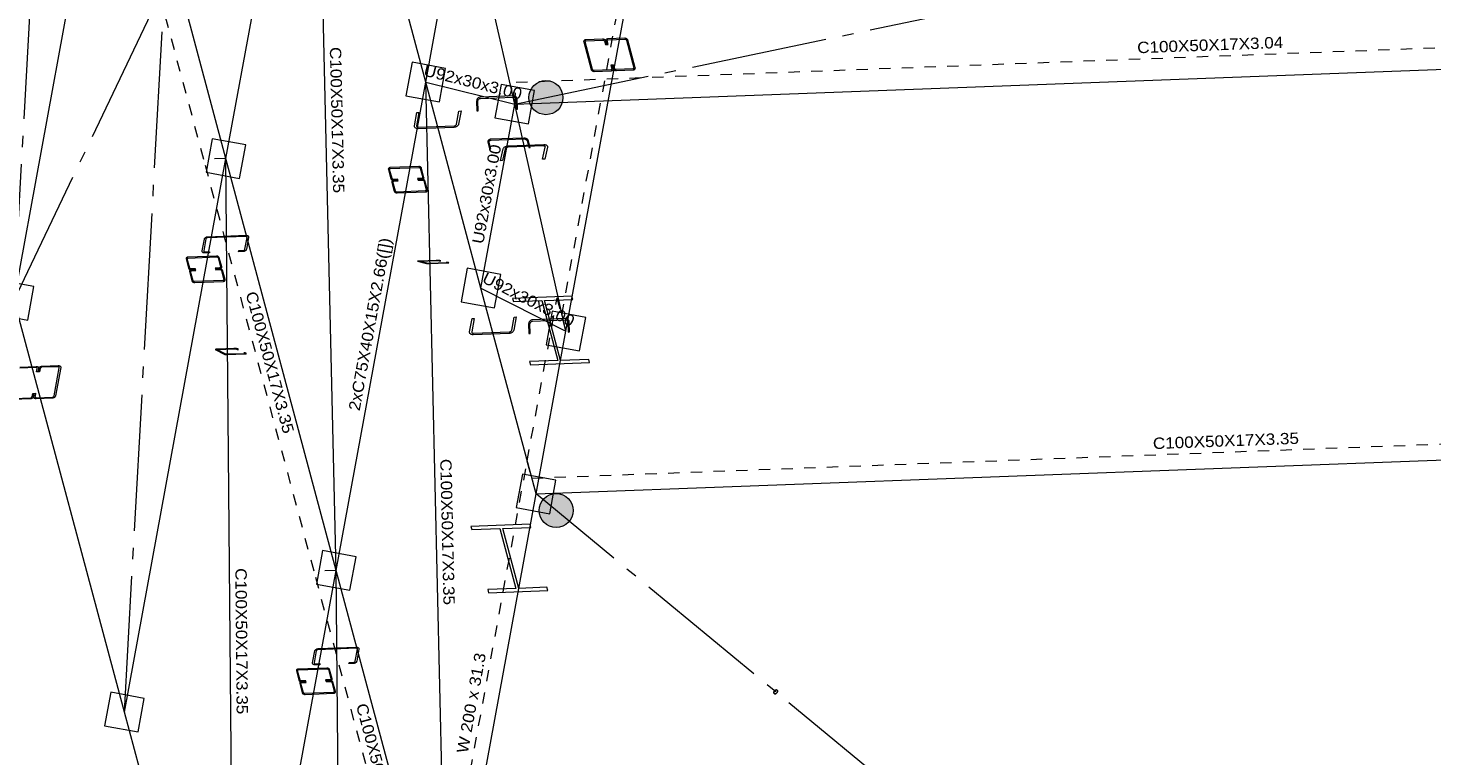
# Model space of a CAD drawing. Header units: millimetres. Extents: x 10 to 1250, y -62 to 528.
# Tile 463 of 656: x 489 to 501, y 489 to 495. Entities that reach past the tile are written whole.
import ezdxf
from ezdxf.enums import TextEntityAlignment as Align

# ---------------------------------------------------------------- set-up
doc = ezdxf.new("R2010")
doc.units = ezdxf.units.MM
doc.header["$LTSCALE"] = 0.05
for name, pattern in [('ACAD_ISO04W100', [30.5, 24, -3, 0.5, -3]), ('CYPE_PUNTO', [0.075, 0, -0.075]), ('CYPE_RAYAPUNTO', [0.4125, 0.2025, -0.105, 0, -0.105])]:
    doc.linetypes.add(name, pattern=pattern)
for name, color, linetype, lineweight in [('ARTICULACOES_EM_EXTREMOS', 7, 'Continuous', 9), ('BARRAS_DE_ACO', 7, 'Continuous', 9), ('NOS', 152, 'Continuous', 9), ('REFERENCIA_DAS_BARRAS', 2, 'Continuous', 9)]:
    doc.layers.add(name, color=color, linetype=linetype, lineweight=lineweight)
doc.layers.add('DIAGONAIS', color=7, linetype='Continuous')
doc.styles.add('CYPETXT', font='arial.ttf', dxfattribs={"height": 0.2})

msp = doc.modelspace()

# ---------------------------------------------------------------- hatches: boundary and pattern name
at = {"layer": 'ARTICULACOES_EM_EXTREMOS'}
h = msp.add_hatch(color=256, dxfattribs=at)
edge = h.paths.add_edge_path()
edge.add_arc((493.5994, 494.5529), 0.15, 0, 360)
h = msp.add_hatch(color=256, dxfattribs=at)
edge = h.paths.add_edge_path()
edge.add_arc((493.6892, 490.9165), 0.15, 0, 360)

# ---------------------------------------------------------------- linework, layer by layer
for centre in [(493.5994, 494.5529), (493.6892, 490.9165)]:
    msp.add_circle(centre, 0.15, dxfattribs=at)
at = {"layer": 'BARRAS_DE_ACO', "linetype": 'ACAD_ISO04W100'}
for p, q in [((488.9132, 492.7687), (489.6246, 505.5718)), ((489.8854, 489.1407), (490.596, 501.9465)), ((488.9132, 492.7687), (491.5683, 498.3185)), ((493.3241, 494.4954), (505.1072, 496.9565)), ((504.0653, 482.3438), (493.5127, 491.0623))]:
    msp.add_line(p, q, dxfattribs=at)
at = {"layer": 'BARRAS_DE_ACO'}
for p, q in [((490.7794, 494.0164), (491.5683, 498.3185)), ((491.7516, 490.3883), (491.5683, 498.3185)), ((488.9132, 492.7687), (489.8072, 497.6444)), ((490.7794, 494.0164), (489.8072, 497.6444)), ((492.5405, 494.6904), (492.0547, 496.503)), ((492.5405, 494.6904), (492.8718, 496.4973)), ((493.3241, 494.4954), (492.8718, 496.4973)), ((493.7756, 492.4964), (494.3015, 495.3644)), ((493.3241, 494.4954), (505.5595, 494.9547)), ((491.7516, 490.3883), (492.5405, 494.6904)), ((492.5405, 494.6904), (493.3241, 494.4954)), ((493.0269, 492.875), (492.5405, 494.6904)), ((492.7238, 486.7602), (492.5405, 494.6904)), ((493.0269, 492.875), (493.3241, 494.4954)), ((493.7756, 492.4964), (493.3241, 494.4954)), ((489.8854, 489.1407), (490.7794, 494.0164)), ((491.7516, 490.3883), (490.7794, 494.0164)), ((490.8576, 485.5126), (490.7794, 494.0164)), ((493.0269, 492.875), (493.7756, 492.4964)), ((493.5127, 491.0623), (493.0269, 492.875)), ((489.8854, 489.1407), (488.9132, 492.7687)), ((493.5127, 491.0623), (493.7756, 492.4964)), ((493.5127, 491.0623), (505.7481, 491.5216)), ((492.7238, 486.7602), (493.5127, 491.0623)), ((490.8576, 485.5126), (491.7516, 490.3883)), ((492.7238, 486.7602), (491.7516, 490.3883)), ((491.8298, 481.8845), (491.7516, 490.3883)), ((490.8576, 485.5126), (489.8854, 489.1407))]:
    msp.add_line(p, q, dxfattribs=at)
at = {"layer": 'BARRAS_DE_ACO', "linetype": 'CYPE_RAYAPUNTO'}
for p, q in [((490.5847, 494.0091), (489.6125, 497.6371)), ((493.7383, 492.6356), (494.2642, 495.5036)), ((493.3371, 494.6883), (505.5726, 495.1475)), ((491.5569, 490.381), (490.5847, 494.0091)), ((493.4343, 491.3547), (493.6973, 492.7887)), ((493.4754, 491.2015), (505.7108, 491.6608)), ((492.6455, 487.0526), (493.4343, 491.3547)), ((492.5291, 486.7529), (491.5569, 490.381))]:
    msp.add_line(p, q, dxfattribs=at)
at = {"layer": 'BARRAS_DE_ACO', "linetype": 'CYPE_PUNTO'}
for p, q in [((493.3241, 494.4954), (493.3371, 494.6883)), ((490.7794, 494.0164), (490.5847, 494.0091)), ((490.7794, 494.0164), (490.5847, 494.0091)), ((493.7756, 492.4964), (493.6973, 492.7887)), ((493.7756, 492.4964), (493.7383, 492.6356)), ((493.5127, 491.0623), (493.4343, 491.3547)), ((493.5127, 491.0623), (493.4343, 491.3547)), ((493.5127, 491.0623), (493.4754, 491.2015)), ((491.7516, 490.3883), (491.5569, 490.381)), ((491.7516, 490.3883), (491.5569, 490.381))]:
    msp.add_line(p, q, dxfattribs=at)
at = {"layer": 'BARRAS_DE_ACO'}
for points in [[(494.2177, 494.8002), (494.2154, 494.8002), (494.213, 494.8006), (494.2108, 494.8013), (494.2087, 494.8023), (494.2069, 494.8035), (494.2054, 494.805), (494.2043, 494.8065), (494.2036, 494.8082), (494.1955, 494.8386), (494.1836, 494.8381), (494.1918, 494.8077), (494.1931, 494.8044), (494.1953, 494.8013), (494.1983, 494.7985), (494.2019, 494.796), (494.2061, 494.7941), (494.2106, 494.7926), (494.2153, 494.7918), (494.22, 494.7917), (494.3674, 494.7972), (494.3719, 494.7977), (494.3761, 494.7989), (494.3798, 494.8006), (494.3828, 494.8028), (494.385, 494.8055), (494.3864, 494.8085), (494.3869, 494.8117), (494.3865, 494.815), (494.321, 495.0596), (494.3196, 495.0629), (494.3174, 495.066), (494.3145, 495.0689), (494.3108, 495.0713), (494.3067, 495.0733), (494.3022, 495.0747), (494.2975, 495.0755), (494.2928, 495.0757), (494.1454, 495.0701), (494.1409, 495.0696), (494.1367, 495.0685), (494.133, 495.0668), (494.13, 495.0645), (494.1277, 495.0619), (494.1263, 495.0589), (494.1258, 495.0556), (494.1262, 495.0523), (494.1344, 495.0219), (494.1462, 495.0224), (494.1381, 495.0528), (494.1379, 495.0544), (494.1381, 495.056), (494.1388, 495.0575), (494.14, 495.0589), (494.1415, 495.06), (494.1433, 495.0609), (494.1454, 495.0614), (494.1477, 495.0617), (494.295, 495.0672), (494.2974, 495.0671), (494.2997, 495.0667), (494.302, 495.066), (494.3041, 495.065), (494.3059, 495.0638), (494.3074, 495.0624), (494.3085, 495.0608), (494.3091, 495.0592), (494.3747, 494.8146), (494.3749, 494.8129), (494.3746, 494.8113), (494.3739, 494.8098), (494.3728, 494.8085), (494.3713, 494.8074), (494.3695, 494.8065), (494.3674, 494.8059), (494.3651, 494.8057), (494.2177, 494.8002)], [(494.023, 494.7928), (494.0207, 494.7929), (494.0183, 494.7933), (494.0161, 494.794), (494.014, 494.795), (494.0122, 494.7962), (494.0107, 494.7977), (494.0096, 494.7992), (494.0089, 494.8009), (493.9434, 495.0454), (493.9431, 495.0471), (493.9434, 495.0487), (493.9441, 495.0502), (493.9452, 495.0516), (493.9467, 495.0527), (493.9486, 495.0535), (493.9507, 495.0541), (493.9529, 495.0544), (494.1003, 495.0599), (494.1027, 495.0598), (494.105, 495.0594), (494.1073, 495.0587), (494.1093, 495.0577), (494.1112, 495.0565), (494.1126, 495.0551), (494.1137, 495.0535), (494.1144, 495.0519), (494.1226, 495.0215), (494.1344, 495.0219), (494.1262, 495.0523), (494.1249, 495.0556), (494.1227, 495.0587), (494.1197, 495.0616), (494.1161, 495.064), (494.112, 495.066), (494.1074, 495.0674), (494.1027, 495.0682), (494.098, 495.0684), (493.9507, 495.0628), (493.9461, 495.0623), (493.942, 495.0612), (493.9383, 495.0595), (493.9353, 495.0572), (493.933, 495.0546), (493.9316, 495.0516), (493.9311, 495.0483), (493.9315, 495.045), (493.9971, 494.8004), (493.9984, 494.7971), (494.0006, 494.794), (494.0036, 494.7912), (494.0072, 494.7887), (494.0114, 494.7867), (494.0159, 494.7853), (494.0206, 494.7845), (494.0253, 494.7844), (494.1726, 494.7899), (494.1772, 494.7904), (494.1814, 494.7915), (494.185, 494.7933), (494.1881, 494.7955), (494.1903, 494.7982), (494.1917, 494.8012), (494.1922, 494.8044), (494.1918, 494.8077), (494.1836, 494.8381), (494.1718, 494.8377), (494.1799, 494.8073), (494.1802, 494.8056), (494.1799, 494.804), (494.1792, 494.8025), (494.1781, 494.8012), (494.1766, 494.8001), (494.1747, 494.7992), (494.1726, 494.7986), (494.1704, 494.7984), (494.023, 494.7928)], [(493, 494.5217), (493.0004, 494.5264), (493.0016, 494.5309), (493.0037, 494.5352), (493.0065, 494.5389), (493.01, 494.542), (493.014, 494.5444), (493.0183, 494.5459), (493.0229, 494.5465), (493.311, 494.5573), (493.3156, 494.5571), (493.32, 494.5559), (493.3241, 494.5538), (493.3277, 494.551), (493.3307, 494.5474), (493.333, 494.5434), (493.3344, 494.5389), (493.335, 494.5343), (493.3369, 494.4505), (493.3486, 494.4509), (493.3466, 494.5347), (493.3458, 494.5417), (493.3437, 494.5484), (493.3403, 494.5545), (493.3358, 494.5597), (493.3304, 494.564), (493.3242, 494.5671), (493.3176, 494.5689), (493.3108, 494.5693), (493.0226, 494.5585), (493.0158, 494.5576), (493.0092, 494.5553), (493.0032, 494.5517), (492.998, 494.5471), (492.9938, 494.5414), (492.9907, 494.5351), (492.9889, 494.5283), (492.9883, 494.5213), (492.9903, 494.4375), (493.0019, 494.4379), (493, 494.5217)], [(492.4588, 494.3057), (492.4587, 494.3031), (492.4593, 494.3006), (492.4606, 494.2983), (492.4625, 494.2963), (492.465, 494.2947), (492.468, 494.2936), (492.4713, 494.2929), (492.4749, 494.2928), (492.7902, 494.3046), (492.7938, 494.305), (492.7974, 494.3059), (492.8009, 494.3073), (492.804, 494.3091), (492.8067, 494.3113), (492.8088, 494.3137), (492.8104, 494.3163), (492.8112, 494.319), (492.8325, 494.4351), (492.851, 494.4358), (492.8297, 494.3197), (492.8281, 494.3143), (492.825, 494.3091), (492.8207, 494.3043), (492.8153, 494.2999), (492.8091, 494.2963), (492.8022, 494.2936), (492.795, 494.2918), (492.7877, 494.291), (492.4724, 494.2791), (492.4652, 494.2794), (492.4586, 494.2807), (492.4526, 494.283), (492.4476, 494.2861), (492.4438, 494.2901), (492.4412, 494.2947), (492.44, 494.2997), (492.4403, 494.305), (492.4616, 494.4211), (492.4801, 494.4218), (492.4588, 494.3057)], [(493.0984, 494.1606), (493.098, 494.1638), (493.0984, 494.167), (493.0998, 494.17), (493.1021, 494.1726), (493.105, 494.1748), (493.1087, 494.1765), (493.1128, 494.1777), (493.1173, 494.1781), (493.4055, 494.189), (493.4101, 494.1888), (493.4147, 494.188), (493.4192, 494.1866), (493.4233, 494.1847), (493.4269, 494.1823), (493.4298, 494.1795), (493.432, 494.1764), (493.4333, 494.1731), (493.449, 494.1147), (493.4607, 494.1151), (493.445, 494.1736), (493.443, 494.1784), (493.4398, 494.1831), (493.4354, 494.1873), (493.43, 494.1909), (493.4238, 494.1938), (493.4171, 494.1959), (493.4102, 494.1971), (493.4032, 494.1973), (493.115, 494.1865), (493.1083, 494.1858), (493.1021, 494.1841), (493.0967, 494.1815), (493.0922, 494.1782), (493.0889, 494.1743), (493.0868, 494.1698), (493.0861, 494.165), (493.0867, 494.1601), (493.1024, 494.1017), (493.1141, 494.1021), (493.0984, 494.1606)], [(493.5937, 494.1157), (493.5939, 494.118), (493.5934, 494.1203), (493.5921, 494.1224), (493.5903, 494.1241), (493.5878, 494.1256), (493.5849, 494.1266), (493.5815, 494.1271), (493.578, 494.1272), (493.2627, 494.1154), (493.259, 494.115), (493.2554, 494.1142), (493.2519, 494.1129), (493.2487, 494.1113), (493.246, 494.1094), (493.2438, 494.1072), (493.2422, 494.1048), (493.2413, 494.1024), (493.2171, 493.9981), (493.1986, 493.9974), (493.2228, 494.1017), (493.2246, 494.1066), (493.2278, 494.1112), (493.2322, 494.1156), (493.2377, 494.1195), (493.244, 494.1228), (493.2509, 494.1253), (493.2582, 494.1269), (493.2655, 494.1277), (493.5808, 494.1395), (493.588, 494.1393), (493.5946, 494.1382), (493.6005, 494.1361), (493.6054, 494.1333), (493.6091, 494.1298), (493.6116, 494.1256), (493.6126, 494.1211), (493.6122, 494.1164), (493.588, 494.012), (493.5695, 494.0113), (493.5937, 494.1157)], [(492.2211, 493.9214), (492.221, 493.9229), (492.2212, 493.9243), (492.2218, 493.9256), (492.2228, 493.9268), (492.2241, 493.9278), (492.2257, 493.9285), (492.2275, 493.929), (492.2295, 493.9292), (492.4802, 493.9386), (492.4822, 493.9386), (492.4843, 493.9382), (492.4863, 493.9376), (492.4881, 493.9368), (492.4897, 493.9357), (492.491, 493.9344), (492.4919, 493.9331), (492.4925, 493.9316), (492.5144, 493.8499), (492.5146, 493.8484), (492.5144, 493.847), (492.5138, 493.8457), (492.5128, 493.8445), (492.5115, 493.8435), (492.5099, 493.8428), (492.508, 493.8423), (492.506, 493.8421), (492.4683, 493.8407), (492.4703, 493.8333), (492.508, 493.8347), (492.512, 493.8351), (492.5157, 493.8361), (492.5189, 493.8376), (492.5215, 493.8396), (492.5235, 493.8419), (492.5247, 493.8445), (492.5251, 493.8474), (492.5248, 493.8503), (492.5029, 493.932), (492.5017, 493.9349), (492.4998, 493.9376), (492.4972, 493.9401), (492.494, 493.9423), (492.4904, 493.944), (492.4864, 493.9452), (492.4823, 493.9459), (492.4782, 493.9461), (492.2275, 493.9366), (492.2236, 493.9362), (492.2199, 493.9352), (492.2167, 493.9337), (492.214, 493.9318), (492.2121, 493.9294), (492.2108, 493.9268), (492.2104, 493.924), (492.2108, 493.9211), (492.2327, 493.8393), (492.2339, 493.8364), (492.2358, 493.8337), (492.2384, 493.8312), (492.2416, 493.8291), (492.2452, 493.8273), (492.2491, 493.8261), (492.2533, 493.8254), (492.2574, 493.8253), (492.2951, 493.8267), (492.2931, 493.8341), (492.2554, 493.8327), (492.2533, 493.8327), (492.2513, 493.8331), (492.2493, 493.8337), (492.2475, 493.8346), (492.2459, 493.8356), (492.2446, 493.8369), (492.2436, 493.8383), (492.243, 493.8397), (492.2211, 493.9214)], [(492.251, 493.8101), (492.2508, 493.8115), (492.251, 493.8129), (492.2516, 493.8142), (492.2526, 493.8154), (492.2539, 493.8164), (492.2555, 493.8172), (492.2574, 493.8176), (492.2594, 493.8179), (492.2971, 493.8193), (492.2951, 493.8267), (492.2574, 493.8253), (492.2534, 493.8248), (492.2498, 493.8238), (492.2465, 493.8223), (492.2439, 493.8204), (492.2419, 493.818), (492.2407, 493.8154), (492.2403, 493.8126), (492.2406, 493.8097), (492.2625, 493.7279), (492.2637, 493.7251), (492.2656, 493.7223), (492.2682, 493.7198), (492.2714, 493.7177), (492.275, 493.716), (492.279, 493.7147), (492.2831, 493.714), (492.2872, 493.7139), (492.5379, 493.7233), (492.5418, 493.7237), (492.5455, 493.7247), (492.5487, 493.7262), (492.5514, 493.7282), (492.5533, 493.7305), (492.5546, 493.7332), (492.555, 493.736), (492.5546, 493.7389), (492.5327, 493.8206), (492.5315, 493.8235), (492.5296, 493.8263), (492.527, 493.8287), (492.5238, 493.8309), (492.5202, 493.8326), (492.5163, 493.8338), (492.5121, 493.8345), (492.508, 493.8347), (492.4703, 493.8333), (492.4723, 493.8259), (492.51, 493.8273), (492.5121, 493.8272), (492.5141, 493.8269), (492.5161, 493.8262), (492.5179, 493.8254), (492.5195, 493.8243), (492.5208, 493.8231), (492.5218, 493.8217), (492.5224, 493.8203), (492.5443, 493.7385), (492.5444, 493.7371), (492.5442, 493.7356), (492.5436, 493.7343), (492.5426, 493.7332), (492.5413, 493.7322), (492.5397, 493.7314), (492.5379, 493.7309), (492.5359, 493.7307), (492.2852, 493.7213), (492.2832, 493.7214), (492.2811, 493.7217), (492.2791, 493.7223), (492.2773, 493.7232), (492.2757, 493.7243), (492.2744, 493.7255), (492.2735, 493.7269), (492.2729, 493.7283), (492.251, 493.8101)], [(490.9666, 493.3219), (490.9667, 493.3238), (490.9663, 493.3255), (490.9654, 493.3272), (490.9641, 493.3286), (490.9623, 493.3297), (490.9602, 493.3305), (490.9579, 493.3309), (490.9553, 493.331), (490.6181, 493.3184), (490.6155, 493.3181), (490.613, 493.3174), (490.6105, 493.3165), (490.6083, 493.3152), (490.6065, 493.3137), (490.6049, 493.312), (490.6039, 493.3101), (490.6033, 493.3083), (490.584, 493.2033), (490.5839, 493.2014), (490.5843, 493.1997), (490.5852, 493.198), (490.5866, 493.1966), (490.5884, 493.1955), (490.5905, 493.1947), (490.5928, 493.1943), (490.5953, 493.1942), (490.6354, 493.1957), (490.6337, 493.1861), (490.5936, 493.1846), (490.5885, 493.1847), (490.5838, 493.1857), (490.5796, 493.1873), (490.5761, 493.1895), (490.5734, 493.1923), (490.5716, 493.1955), (490.5708, 493.1991), (490.571, 493.2028), (490.5902, 493.3078), (490.5914, 493.3115), (490.5936, 493.3152), (490.5966, 493.3186), (490.6004, 493.3217), (490.6048, 493.3242), (490.6096, 493.3261), (490.6147, 493.3274), (490.6198, 493.328), (490.9571, 493.3406), (490.9621, 493.3405), (490.9668, 493.3395), (490.971, 493.3379), (490.9745, 493.3357), (490.9772, 493.3329), (490.979, 493.3297), (490.9799, 493.3261), (490.9797, 493.3224), (490.9604, 493.2174), (490.9592, 493.2137), (490.9571, 493.21), (490.9541, 493.2066), (490.9503, 493.2035), (490.9459, 493.201), (490.9411, 493.1991), (490.936, 493.1978), (490.9308, 493.1972), (490.8907, 493.1957), (490.8925, 493.2053), (490.9326, 493.2068), (490.9352, 493.2071), (490.9377, 493.2078), (490.9401, 493.2087), (490.9423, 493.21), (490.9442, 493.2115), (490.9457, 493.2132), (490.9468, 493.215), (490.9474, 493.2169), (490.9666, 493.3219)], [(490.4391, 493.1327), (490.4389, 493.1342), (490.4391, 493.1356), (490.4397, 493.1369), (490.4407, 493.1381), (490.442, 493.139), (490.4436, 493.1398), (490.4455, 493.1403), (490.4474, 493.1405), (490.6981, 493.1499), (490.7002, 493.1498), (490.7022, 493.1495), (490.7042, 493.1489), (490.706, 493.148), (490.7076, 493.1469), (490.7089, 493.1457), (490.7099, 493.1443), (490.7104, 493.1429), (490.7323, 493.0611), (490.7325, 493.0597), (490.7323, 493.0583), (490.7317, 493.057), (490.7307, 493.0558), (490.7294, 493.0548), (490.7278, 493.0541), (490.726, 493.0536), (490.724, 493.0533), (490.6863, 493.0519), (490.6883, 493.0445), (490.726, 493.0459), (490.7299, 493.0464), (490.7336, 493.0474), (490.7368, 493.0489), (490.7394, 493.0508), (490.7414, 493.0532), (490.7426, 493.0558), (490.7431, 493.0586), (490.7427, 493.0615), (490.7208, 493.1433), (490.7196, 493.1461), (490.7177, 493.1489), (490.7151, 493.1514), (490.7119, 493.1535), (490.7083, 493.1552), (490.7043, 493.1565), (490.7002, 493.1572), (490.6961, 493.1573), (490.4455, 493.1479), (490.4415, 493.1475), (490.4378, 493.1465), (490.4346, 493.145), (490.432, 493.143), (490.43, 493.1407), (490.4288, 493.138), (490.4283, 493.1352), (490.4287, 493.1323), (490.4506, 493.0506), (490.4518, 493.0477), (490.4537, 493.045), (490.4563, 493.0425), (490.4595, 493.0403), (490.4631, 493.0386), (490.4671, 493.0374), (490.4712, 493.0367), (490.4753, 493.0365), (490.513, 493.0379), (490.511, 493.0453), (490.4733, 493.0439), (490.4713, 493.044), (490.4692, 493.0443), (490.4672, 493.045), (490.4654, 493.0458), (490.4638, 493.0469), (490.4625, 493.0481), (490.4616, 493.0495), (490.461, 493.051), (490.4391, 493.1327)], [(492.5766, 493.0924), (492.5739, 493.0923), (492.5713, 493.0923), (492.5688, 493.0923), (492.5664, 493.0923), (492.5644, 493.0924), (492.5626, 493.0924), (492.5613, 493.0925), (492.5605, 493.0927), (492.4818, 493.1118), (492.4815, 493.112), (492.4816, 493.1122), (492.4823, 493.1123), (492.4835, 493.1125), (492.4851, 493.1127), (492.4871, 493.1128), (492.4893, 493.113), (492.4918, 493.1131), (492.6344, 493.1184), (492.637, 493.1185), (492.6396, 493.1185), (492.6421, 493.1186), (492.6445, 493.1185), (492.6466, 493.1185), (492.6483, 493.1184), (492.6496, 493.1183), (492.6504, 493.1182), (492.6598, 493.1159), (492.6728, 493.1164), (492.6635, 493.1187), (492.6618, 493.1189), (492.6592, 493.1191), (492.6557, 493.1193), (492.6515, 493.1194), (492.6468, 493.1195), (492.6418, 493.1194), (492.6365, 493.1193), (492.6313, 493.1192), (492.4888, 493.1138), (492.4838, 493.1136), (492.4793, 493.1133), (492.4753, 493.113), (492.4721, 493.1127), (492.4698, 493.1123), (492.4684, 493.112), (492.4681, 493.1117), (492.4688, 493.1113), (492.5474, 493.0922), (492.5491, 493.0919), (492.5517, 493.0917), (492.5552, 493.0915), (492.5594, 493.0914), (492.5641, 493.0914), (492.5691, 493.0914), (492.5744, 493.0915), (492.5796, 493.0917), (492.7221, 493.097), (492.7271, 493.0973), (492.7317, 493.0975), (492.7356, 493.0978), (492.7388, 493.0982), (492.7411, 493.0985), (492.7425, 493.0989), (492.7428, 493.0992), (492.7421, 493.0995), (492.7328, 493.1018), (492.7197, 493.1013), (492.7291, 493.099), (492.7294, 493.0989), (492.7293, 493.0987), (492.7286, 493.0985), (492.7274, 493.0983), (492.7258, 493.0982), (492.7238, 493.098), (492.7216, 493.0979), (492.7191, 493.0978), (492.5766, 493.0924)], [(490.4689, 493.0213), (490.4687, 493.0228), (490.4689, 493.0242), (490.4696, 493.0255), (490.4705, 493.0267), (490.4719, 493.0277), (490.4735, 493.0284), (490.4753, 493.0289), (490.4773, 493.0291), (490.515, 493.0305), (490.513, 493.0379), (490.4753, 493.0365), (490.4713, 493.0361), (490.4677, 493.0351), (490.4645, 493.0336), (490.4618, 493.0316), (490.4598, 493.0293), (490.4586, 493.0267), (490.4582, 493.0238), (490.4586, 493.0209), (490.4805, 492.9392), (490.4816, 492.9363), (490.4836, 492.9336), (490.4862, 492.9311), (490.4893, 492.9289), (490.493, 492.9272), (490.4969, 492.926), (490.501, 492.9253), (490.5052, 492.9252), (490.7558, 492.9346), (490.7598, 492.935), (490.7634, 492.936), (490.7666, 492.9375), (490.7693, 492.9394), (490.7713, 492.9418), (490.7725, 492.9444), (490.7729, 492.9472), (490.7725, 492.9501), (490.7506, 493.0319), (490.7495, 493.0348), (490.7475, 493.0375), (490.7449, 493.04), (490.7418, 493.0421), (490.7381, 493.0439), (490.7342, 493.0451), (490.7301, 493.0458), (490.726, 493.0459), (490.6883, 493.0445), (490.6902, 493.0371), (490.7279, 493.0385), (490.73, 493.0385), (490.7321, 493.0381), (490.734, 493.0375), (490.7358, 493.0366), (490.7374, 493.0356), (490.7387, 493.0343), (490.7397, 493.0329), (490.7403, 493.0315), (490.7622, 492.9498), (490.7624, 492.9483), (490.7622, 492.9469), (490.7615, 492.9456), (490.7606, 492.9444), (490.7592, 492.9434), (490.7576, 492.9427), (490.7558, 492.9422), (490.7538, 492.942), (490.5032, 492.9326), (490.5011, 492.9326), (490.4991, 492.933), (490.4971, 492.9336), (490.4953, 492.9345), (490.4937, 492.9355), (490.4924, 492.9368), (490.4914, 492.9381), (490.4908, 492.9396), (490.4689, 493.0213)], [(493.4621, 492.1998), (493.984, 492.2193), (493.9763, 492.2477), (493.7279, 492.2384), (493.5864, 492.7663), (493.8349, 492.7757), (493.8273, 492.8041), (493.3054, 492.7845), (493.313, 492.7561), (493.5615, 492.7654), (493.703, 492.2375), (493.4545, 492.2282), (493.4621, 492.1998)], [(492.9452, 492.4909), (492.945, 492.4882), (492.9456, 492.4857), (492.9469, 492.4834), (492.9488, 492.4814), (492.9513, 492.4798), (492.9543, 492.4787), (492.9576, 492.478), (492.9612, 492.4779), (493.2765, 492.4897), (493.2802, 492.4901), (493.2838, 492.4911), (493.2872, 492.4924), (493.2903, 492.4942), (493.293, 492.4964), (493.2952, 492.4988), (493.2967, 492.5014), (493.2975, 492.5041), (493.3188, 492.6202), (493.3374, 492.6209), (493.3161, 492.5048), (493.3144, 492.4994), (493.3113, 492.4942), (493.307, 492.4894), (493.3017, 492.4851), (493.2954, 492.4815), (493.2886, 492.4787), (493.2813, 492.4769), (493.274, 492.4761), (492.9587, 492.4643), (492.9516, 492.4645), (492.9449, 492.4658), (492.9389, 492.4681), (492.9339, 492.4713), (492.9301, 492.4752), (492.9275, 492.4798), (492.9264, 492.4849), (492.9266, 492.4902), (492.9479, 492.6063), (492.9665, 492.607), (492.9452, 492.4909)], [(493.4585, 492.5594), (493.4589, 492.5641), (493.4602, 492.5686), (493.4623, 492.5728), (493.4652, 492.5765), (493.4687, 492.5796), (493.4727, 492.582), (493.4771, 492.5835), (493.4816, 492.5841), (493.7698, 492.5949), (493.7744, 492.5946), (493.7788, 492.5934), (493.7828, 492.5914), (493.7864, 492.5886), (493.7893, 492.5851), (493.7915, 492.581), (493.7929, 492.5766), (493.7934, 492.572), (493.7942, 492.4886), (493.8059, 492.489), (493.8051, 492.5724), (493.8043, 492.5794), (493.8023, 492.586), (493.799, 492.592), (493.7946, 492.5973), (493.7892, 492.6015), (493.7831, 492.6046), (493.7765, 492.6064), (493.7697, 492.6068), (493.4815, 492.596), (493.4747, 492.5951), (493.4681, 492.5928), (493.4621, 492.5893), (493.4568, 492.5846), (493.4525, 492.579), (493.4493, 492.5727), (493.4474, 492.566), (493.4468, 492.559), (493.4476, 492.4756), (493.4593, 492.476), (493.4585, 492.5594)], [(490.7947, 492.2923), (490.7921, 492.2922), (490.7894, 492.2922), (490.7869, 492.2923), (490.7845, 492.2924), (490.7825, 492.2926), (490.7807, 492.2928), (490.7794, 492.2931), (490.7786, 492.2934), (490.6996, 492.3337), (490.6992, 492.334), (490.6994, 492.3343), (490.7001, 492.3346), (490.7012, 492.3349), (490.7028, 492.3352), (490.7048, 492.3354), (490.7071, 492.3356), (490.7096, 492.3357), (490.8521, 492.3411), (490.8547, 492.3411), (490.8573, 492.3411), (490.8599, 492.3411), (490.8622, 492.3409), (490.8643, 492.3408), (490.866, 492.3405), (490.8674, 492.3403), (490.8682, 492.34), (490.8776, 492.3352), (490.8906, 492.3357), (490.8812, 492.3405), (490.8796, 492.3411), (490.8769, 492.3416), (490.8735, 492.342), (490.8693, 492.3424), (490.8646, 492.3426), (490.8595, 492.3428), (490.8543, 492.3427), (490.849, 492.3426), (490.7065, 492.3373), (490.7015, 492.337), (490.697, 492.3367), (490.693, 492.3362), (490.6898, 492.3357), (490.6875, 492.3351), (490.6862, 492.3344), (490.6858, 492.3338), (490.6865, 492.3332), (490.7655, 492.2929), (490.7672, 492.2923), (490.7698, 492.2918), (490.7733, 492.2913), (490.7775, 492.291), (490.7822, 492.2907), (490.7873, 492.2906), (490.7925, 492.2906), (490.7977, 492.2907), (490.9403, 492.2961), (490.9452, 492.2963), (490.9498, 492.2967), (490.9537, 492.2972), (490.9569, 492.2977), (490.9592, 492.2983), (490.9606, 492.2989), (490.9609, 492.2996), (490.9602, 492.3002), (490.9508, 492.305), (490.9378, 492.3045), (490.9472, 492.2997), (490.9475, 492.2994), (490.9474, 492.2991), (490.9467, 492.2988), (490.9455, 492.2985), (490.9439, 492.2982), (490.942, 492.298), (490.9397, 492.2978), (490.9372, 492.2977), (490.7947, 492.2923)], [(489.2518, 491.9157), (489.2543, 491.9159), (489.2569, 491.9166), (489.2593, 491.9175), (489.2615, 491.9188), (489.2634, 491.9203), (489.2649, 491.922), (489.266, 491.9239), (489.2666, 491.9258), (489.3121, 492.1741), (489.3122, 492.176), (489.3118, 492.1778), (489.3109, 492.1794), (489.3095, 492.1808), (489.3078, 492.1819), (489.3057, 492.1827), (489.3033, 492.1832), (489.3008, 492.1832), (489.1583, 492.1779), (489.1557, 492.1776), (489.1532, 492.177), (489.1507, 492.176), (489.1485, 492.1747), (489.1467, 492.1732), (489.1451, 492.1715), (489.1441, 492.1697), (489.1435, 492.1678), (489.1381, 492.1383), (489.125, 492.1378), (489.1304, 492.1673), (489.1316, 492.1711), (489.1338, 492.1747), (489.1368, 492.1782), (489.1406, 492.1812), (489.145, 492.1837), (489.1498, 492.1857), (489.1549, 492.1869), (489.16, 492.1875), (489.3026, 492.1929), (489.3076, 492.1927), (489.3123, 492.1918), (489.3165, 492.1902), (489.32, 492.1879), (489.3227, 492.1851), (489.3245, 492.1819), (489.3253, 492.1783), (489.3252, 492.1746), (489.2796, 491.9262), (489.2784, 491.9225), (489.2763, 491.9188), (489.2733, 491.9154), (489.2695, 491.9124), (489.2651, 491.9098), (489.2603, 491.9079), (489.2552, 491.9066), (489.25, 491.906), (489.1075, 491.9007), (489.1024, 491.9009), (489.0977, 491.9018), (489.0936, 491.9034), (489.09, 491.9056), (489.0873, 491.9084), (489.0855, 491.9117), (489.0847, 491.9152), (489.0849, 491.9189), (489.0903, 491.9485), (489.1034, 491.949), (489.0979, 491.9194), (489.0978, 491.9176), (489.0983, 491.9158), (489.0992, 491.9142), (489.1005, 491.9128), (489.1023, 491.9117), (489.1044, 491.9109), (489.1067, 491.9104), (489.1092, 491.9103), (489.2518, 491.9157)], [(493.094, 490.1921), (493.6158, 490.2117), (493.6082, 490.2401), (493.3598, 490.2308), (493.2183, 490.7587), (493.4668, 490.768), (493.4592, 490.7964), (492.9373, 490.7768), (492.9449, 490.7484), (493.1934, 490.7578), (493.3348, 490.2298), (493.0864, 490.2205), (493.094, 490.1921)], [(491.9388, 489.6938), (491.9389, 489.6957), (491.9385, 489.6975), (491.9376, 489.6991), (491.9363, 489.7005), (491.9345, 489.7016), (491.9324, 489.7024), (491.9301, 489.7029), (491.9276, 489.703), (491.5903, 489.6903), (491.5877, 489.69), (491.5852, 489.6894), (491.5827, 489.6884), (491.5806, 489.6871), (491.5787, 489.6856), (491.5772, 489.6839), (491.5761, 489.6821), (491.5755, 489.6802), (491.5562, 489.5752), (491.5561, 489.5734), (491.5566, 489.5716), (491.5575, 489.57), (491.5588, 489.5686), (491.5606, 489.5675), (491.5627, 489.5667), (491.565, 489.5662), (491.5675, 489.5661), (491.6076, 489.5676), (491.6059, 489.558), (491.5658, 489.5565), (491.5607, 489.5567), (491.556, 489.5576), (491.5519, 489.5592), (491.5483, 489.5614), (491.5456, 489.5642), (491.5438, 489.5675), (491.543, 489.571), (491.5432, 489.5747), (491.5624, 489.6797), (491.5636, 489.6835), (491.5658, 489.6871), (491.5688, 489.6905), (491.5726, 489.6936), (491.577, 489.6961), (491.5818, 489.6981), (491.5869, 489.6993), (491.5921, 489.6999), (491.9293, 489.7126), (491.9343, 489.7124), (491.939, 489.7115), (491.9432, 489.7099), (491.9467, 489.7076), (491.9494, 489.7048), (491.9512, 489.7016), (491.9521, 489.6981), (491.9519, 489.6943), (491.9326, 489.5894), (491.9314, 489.5856), (491.9293, 489.5819), (491.9263, 489.5785), (491.9225, 489.5755), (491.9181, 489.5729), (491.9133, 489.571), (491.9082, 489.5697), (491.903, 489.5692), (491.8629, 489.5677), (491.8647, 489.5773), (491.9048, 489.5788), (491.9074, 489.579), (491.9099, 489.5797), (491.9123, 489.5807), (491.9145, 489.5819), (491.9164, 489.5834), (491.9179, 489.5852), (491.919, 489.587), (491.9196, 489.5889), (491.9388, 489.6938)], [(491.4113, 489.5046), (491.4111, 489.5061), (491.4113, 489.5075), (491.4119, 489.5088), (491.4129, 489.51), (491.4142, 489.511), (491.4158, 489.5117), (491.4177, 489.5122), (491.4197, 489.5124), (491.6703, 489.5218), (491.6724, 489.5218), (491.6744, 489.5214), (491.6764, 489.5208), (491.6782, 489.5199), (491.6798, 489.5189), (491.6811, 489.5176), (491.6821, 489.5163), (491.6826, 489.5148), (491.7046, 489.4331), (491.7047, 489.4316), (491.7045, 489.4302), (491.7039, 489.4289), (491.7029, 489.4277), (491.7016, 489.4267), (491.7, 489.426), (491.6982, 489.4255), (491.6962, 489.4253), (491.6585, 489.4239), (491.6605, 489.4165), (491.6982, 489.4179), (491.7021, 489.4183), (491.7058, 489.4193), (491.709, 489.4208), (491.7117, 489.4228), (491.7136, 489.4251), (491.7149, 489.4277), (491.7153, 489.4306), (491.7149, 489.4335), (491.693, 489.5152), (491.6918, 489.5181), (491.6899, 489.5208), (491.6873, 489.5233), (491.6841, 489.5255), (491.6805, 489.5272), (491.6765, 489.5284), (491.6724, 489.5291), (491.6683, 489.5292), (491.4177, 489.5198), (491.4137, 489.5194), (491.41, 489.5184), (491.4068, 489.5169), (491.4042, 489.5149), (491.4022, 489.5126), (491.401, 489.51), (491.4005, 489.5071), (491.4009, 489.5042), (491.4228, 489.4225), (491.424, 489.4196), (491.4259, 489.4169), (491.4285, 489.4144), (491.4317, 489.4122), (491.4353, 489.4105), (491.4393, 489.4093), (491.4434, 489.4086), (491.4475, 489.4085), (491.4852, 489.4099), (491.4832, 489.4173), (491.4455, 489.4159), (491.4435, 489.4159), (491.4414, 489.4163), (491.4394, 489.4169), (491.4376, 489.4178), (491.436, 489.4188), (491.4347, 489.4201), (491.4338, 489.4214), (491.4332, 489.4229), (491.4113, 489.5046)], [(491.4411, 489.3933), (491.4409, 489.3947), (491.4412, 489.3961), (491.4418, 489.3974), (491.4428, 489.3986), (491.4441, 489.3996), (491.4457, 489.4003), (491.4475, 489.4008), (491.4495, 489.4011), (491.4872, 489.4025), (491.4852, 489.4099), (491.4475, 489.4085), (491.4436, 489.408), (491.4399, 489.407), (491.4367, 489.4055), (491.434, 489.4036), (491.4321, 489.4012), (491.4308, 489.3986), (491.4304, 489.3958), (491.4308, 489.3929), (491.4527, 489.3111), (491.4538, 489.3082), (491.4558, 489.3055), (491.4584, 489.303), (491.4615, 489.3009), (491.4652, 489.2991), (491.4691, 489.2979), (491.4732, 489.2972), (491.4774, 489.2971), (491.728, 489.3065), (491.732, 489.3069), (491.7356, 489.3079), (491.7389, 489.3094), (491.7415, 489.3114), (491.7435, 489.3137), (491.7447, 489.3164), (491.7451, 489.3192), (491.7448, 489.3221), (491.7229, 489.4038), (491.7217, 489.4067), (491.7198, 489.4094), (491.7172, 489.4119), (491.714, 489.4141), (491.7103, 489.4158), (491.7064, 489.417), (491.7023, 489.4177), (491.6982, 489.4179), (491.6605, 489.4165), (491.6624, 489.409), (491.7001, 489.4105), (491.7022, 489.4104), (491.7043, 489.41), (491.7062, 489.4094), (491.7081, 489.4086), (491.7096, 489.4075), (491.7109, 489.4062), (491.7119, 489.4049), (491.7125, 489.4034), (491.7344, 489.3217), (491.7346, 489.3202), (491.7344, 489.3188), (491.7338, 489.3175), (491.7328, 489.3163), (491.7314, 489.3154), (491.7298, 489.3146), (491.728, 489.3141), (491.726, 489.3139), (491.4754, 489.3045), (491.4733, 489.3046), (491.4713, 489.3049), (491.4693, 489.3055), (491.4675, 489.3064), (491.4659, 489.3075), (491.4646, 489.3087), (491.4636, 489.3101), (491.463, 489.3115), (491.4411, 489.3933)]]:
    msp.add_lwpolyline(points, close=True, dxfattribs=at)
for points in [[(488.9653, 492.1802), (489.1079, 492.1855), (489.1129, 492.1854), (489.1176, 492.1845), (489.1218, 492.1829), (489.1253, 492.1806), (489.128, 492.1778), (489.1298, 492.1746), (489.1306, 492.171), (489.1304, 492.1673), (489.125, 492.1378), (489.112, 492.1373), (489.1174, 492.1668), (489.1175, 492.1687), (489.1171, 492.1705), (489.1162, 492.1721), (489.1148, 492.1735), (489.1131, 492.1746), (489.111, 492.1754), (489.1086, 492.1758), (489.1061, 492.1759), (488.9636, 492.1706)], [(488.9145, 491.903), (489.057, 491.9083), (489.057, 491.9083), (489.0596, 491.9086), (489.0622, 491.9093), (489.0646, 491.9102), (489.0668, 491.9115), (489.0687, 491.913), (489.0702, 491.9147), (489.0712, 491.9166), (489.0718, 491.9184), (489.0773, 491.948), (489.0903, 491.9485), (489.0849, 491.9189), (489.0837, 491.9152), (489.0816, 491.9115), (489.0785, 491.9081), (489.0748, 491.9051), (489.0704, 491.9025), (489.0655, 491.9006), (489.0604, 491.8993), (489.0553, 491.8987), (488.9127, 491.8934)]]:
    msp.add_lwpolyline(points, dxfattribs=at)
at = {"layer": 'DIAGONAIS'}
msp.add_lwpolyline([(495.6269, 489.3047), (495.6299, 489.307), (495.6327, 489.3098), (495.635, 489.3129), (495.637, 489.3162), (495.6384, 489.3197), (495.6392, 489.323), (495.6394, 489.3263), (495.6389, 489.3292), (495.6379, 489.3317), (495.6363, 489.3337), (495.6342, 489.3351), (495.6317, 489.3359), (495.6288, 489.3361), (495.6258, 489.3355), (495.6226, 489.3343), (495.6195, 489.3325), (495.6165, 489.3302), (495.6137, 489.3274), (495.6114, 489.3243), (495.6094, 489.321), (495.608, 489.3176), (495.6072, 489.3142), (495.607, 489.311), (495.6075, 489.308), (495.6085, 489.3055), (495.6101, 489.3035), (495.6122, 489.3021), (495.6147, 489.3013), (495.6176, 489.3012), (495.6206, 489.3017), (495.6238, 489.3029), (495.6269, 489.3047)], close=True, dxfattribs=at)
at = {"layer": 'NOS'}
for points in [[(492.3659, 494.5699), (492.661, 494.5158), (492.7151, 494.8109), (492.42, 494.865), (492.3659, 494.5699)], [(493.1495, 494.3749), (493.4446, 494.3208), (493.4987, 494.6159), (493.2036, 494.67), (493.1495, 494.3749)], [(490.6048, 493.8959), (490.8999, 493.8418), (490.954, 494.1369), (490.6589, 494.191), (490.6048, 493.8959)], [(492.8524, 492.7545), (493.1474, 492.7004), (493.2015, 492.9955), (492.9065, 493.0496), (492.8524, 492.7545)], [(488.7386, 492.6482), (489.0337, 492.5941), (489.0878, 492.8892), (488.7927, 492.9433), (488.7386, 492.6482)], [(493.601, 492.3759), (493.8961, 492.3218), (493.9502, 492.6168), (493.6551, 492.6709), (493.601, 492.3759)], [(493.3381, 490.9418), (493.6332, 490.8877), (493.6873, 491.1828), (493.3922, 491.2369), (493.3381, 490.9418)], [(491.577, 490.2678), (491.8721, 490.2137), (491.9262, 490.5088), (491.6312, 490.5629), (491.577, 490.2678)], [(489.7108, 489.0202), (490.0059, 488.9661), (490.06, 489.2612), (489.7649, 489.3153), (489.7108, 489.0202)]]:
    msp.add_lwpolyline(points, close=True, dxfattribs=at)

# ---------------------------------------------------------------- texts
at = {"layer": 'REFERENCIA_DAS_BARRAS', "style": 'CYPETXT'}
for s, rotation, width, p, p2 in [('C100X50X17X3.04', 2.10972, 1.075925, (498.8099, 494.9437), (500.096, 494.9911)), ('C100X50X17X3.35', 271.31027, 1.075925, (491.6951, 494.9979), (491.7245, 493.7112)), ('U92x30x3.00', 346.0105, 1.074994, (492.5149, 494.7483), (493.3737, 494.5343)), ('U92x30x3.00', 79.60974, 1.074994, (493.0465, 493.259), (493.2061, 494.1295)), ('2xC75X40X15X2.66([])', 79.60974, 1.074338, (491.9577, 491.7893), (492.2361, 493.3075)), ('U92x30x3.00', 333.21063, 1.074994, (493.029, 492.93), (493.819, 492.5311)), ('C100X50X17X3.35', 285.00956, 1.075925, (490.9525, 492.8295), (491.2859, 491.5864)), ('C100X50X17X3.35', 2.10972, 1.075925, (498.9482, 491.457), (500.2343, 491.5044)), ('C100X50X17X3.35', 271.31027, 1.075925, (492.6673, 491.3698), (492.6967, 490.0831)), ('C100X50X17X3.35', 270.50953, 1.075925, (490.8626, 490.4084), (490.8741, 489.1215)), ('W 200 x 31.3', 79.60974, 1.086106, (492.9101, 488.773), (493.0714, 489.6523)), ('C100X50X17X3.35', 285.00956, 1.075925, (491.9248, 489.2015), (492.2581, 487.9584))]:
    msp.add_text(s, height=0.1, rotation=rotation, dxfattribs=dict(at, width=width)).set_placement(p, p2, align=Align.FIT)

doc.saveas('drawing.dxf')
